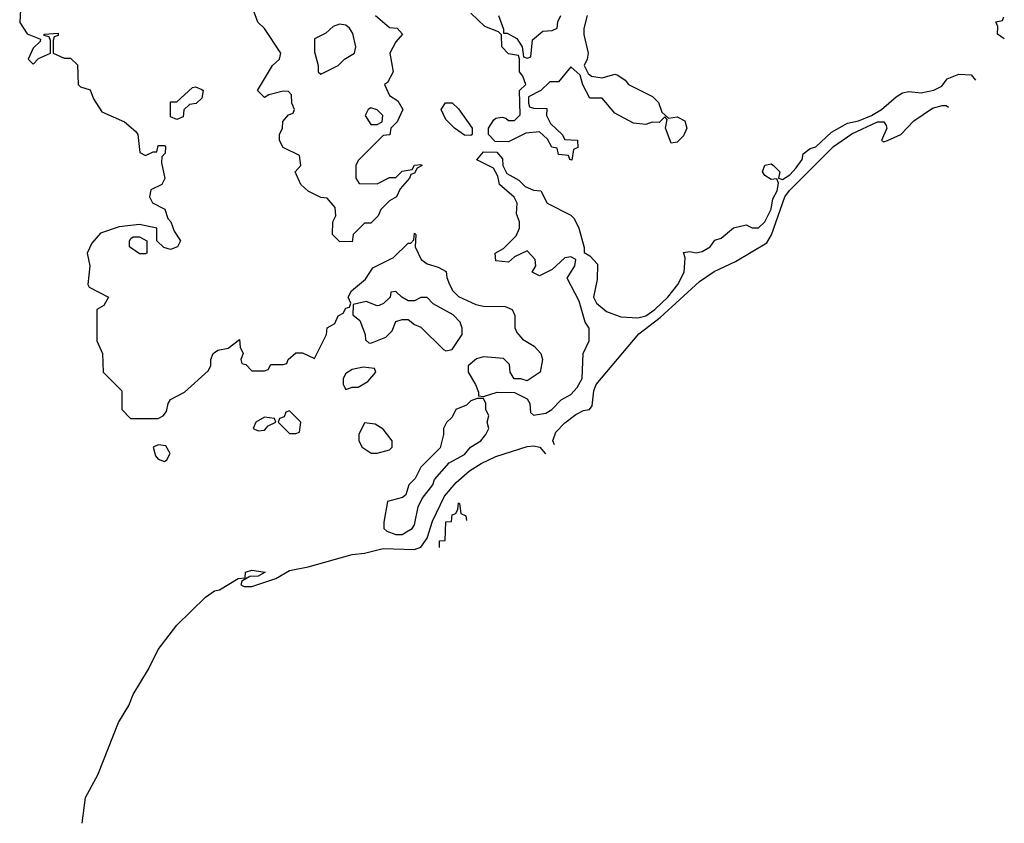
# Model space of a CAD drawing. Header units: inches. Extents: x 2601682 to 2755810, y 449311 to 584050.
# Tile 297 of 505: x 2696067 to 2699216, y 474267 to 476837. Entities that reach past the tile are written whole.
import ezdxf

# ---------------------------------------------------------------- set-up
doc = ezdxf.new("R2010")
doc.units = ezdxf.units.IN
doc.header["$MEASUREMENT"] = 0
doc.layers.add('C6497', color=7, linetype='Continuous')

msp = doc.modelspace()

# ---------------------------------------------------------------- linework, layer by layer
at = {"layer": 'C6497', "color": 2}
for points, elevation in [([(2696072, 476912), (2696067.3, 476827.3), (2696091, 476791), (2696134, 476774), (2696132.7, 476767.3), (2696110, 476746), (2696094, 476710), (2696110, 476694), (2696127.3, 476712.7), (2696166, 476730), (2696166, 476770), (2696162, 476782), (2696146, 476786), (2696146, 476790), (2696190, 476794), (2696190, 476786), (2696178, 476782), (2696174, 476770), (2696174, 476730), (2696210, 476714), (2696230, 476714), (2696252.7, 476692.7), (2696254, 476630), (2696262, 476622), (2696292.7, 476612.7), (2696303.6, 476583.6), (2696330, 476542), (2696402, 476510), (2696438.8, 476478.8), (2696444.7, 476470), (2696451.6, 476411.6), (2696470, 476402), (2696494, 476414), (2696506, 476414), (2696510, 476434), (2696530, 476434), (2696534, 476430), (2696532, 476410), (2696522, 476398), (2696521, 476379), (2696531.1, 476328.9), (2696522, 476310), (2696486.8, 476293.2), (2696482, 476270), (2696491.6, 476251.6), (2696531.3, 476231.3), (2696541, 476201), (2696550.9, 476190.9), (2696561, 476161), (2696582, 476130), (2696572, 476110), (2696550, 476102), (2696528.4, 476108.4), (2696506, 476130), (2696506, 476170), (2696450, 476182), (2696385.4, 476174.6), (2696326, 476154), (2696298, 476122), (2696282.8, 476090), (2696291.3, 476050), (2696284.7, 475990), (2696290, 475982), (2696351.3, 475950), (2696336.9, 475923.1), (2696314, 475910), (2696314, 475810), (2696332, 475770), (2696334, 475710), (2696394, 475650), (2696394, 475590), (2696422, 475562), (2696510, 475562), (2696526, 475570), (2696536.4, 475583.6), (2696542, 475610), (2696550, 475622), (2696594.6, 475645.4), (2696670, 475714), (2696678, 475730), (2696678, 475750), (2696686, 475770), (2696700.4, 475779.6), (2696734, 475786), (2696770, 475814), (2696772, 475790), (2696782, 475770), (2696774, 475750), (2696778, 475738), (2696790, 475734), (2696810, 475714), (2696850, 475714), (2696862, 475718), (2696870, 475734), (2696910, 475734), (2696922, 475738), (2696926, 475750), (2696950, 475772), (2696971.6, 475771.6), (2697010, 475754), (2697048, 475830), (2697050, 475852), (2697074.6, 475865.4), (2697086, 475890), (2697102, 475898), (2697110, 475914), (2697122, 475918), (2697126, 475930), (2697118, 475950), (2697128, 475970), (2697173.2, 476006.8), (2697196.4, 476043.6), (2697263.1, 476076.9), (2697310, 476122), (2697318, 476122), (2697327.3, 476132.7), (2697330, 476154), (2697334, 476150), (2697332, 476110), (2697351.3, 476070), (2697370, 476056), (2697405.4, 476045.4), (2697431.1, 476031.1), (2697432.7, 476012.7), (2697442, 475990), (2697452, 475970), (2697470, 475952), (2697526.4, 475926.4), (2697550, 475921), (2697619.8, 475919.8), (2697642, 475910), (2697650.9, 475890.9), (2697651.1, 475851.1), (2697656.9, 475836.9), (2697675.3, 475815.3), (2697712.8, 475792.8), (2697734, 475770), (2697738.8, 475750), (2697731.3, 475710), (2697690, 475682), (2697670, 475688.7), (2697648.7, 475688.7), (2697635.3, 475710), (2697634, 475734), (2697614, 475754), (2697550, 475759), (2697527.5, 475752.5), (2697501, 475730), (2697501, 475710), (2697524.7, 475670), (2697534, 475646), (2697534, 475634), (2697550, 475632), (2697594.6, 475645.4), (2697650, 475644.7), (2697690, 475624.7), (2697698.8, 475610), (2697701, 475581), (2697710, 475572), (2697750, 475578.8), (2697768.7, 475590), (2697799, 475621), (2697830, 475638.8), (2697850, 475661), (2697866, 475690), (2697869, 475770), (2697888.7, 475810), (2697888.7, 475850), (2697875.3, 475870), (2697856.4, 475936.4), (2697818, 476010), (2697842, 476050), (2697846, 476070), (2697830, 476078), (2697810, 476075.3), (2697770, 476038), (2697730, 476018), (2697706, 476030), (2697718, 476050), (2697715.3, 476070), (2697690, 476098), (2697650, 476078), (2697630, 476062), (2697590, 476066), (2697588, 476090), (2697614.6, 476105.4), (2697654.6, 476145.4), (2697666, 476170), (2697666, 476190), (2697656.4, 476216.4), (2697658, 476250), (2697648.9, 476268.9), (2697602, 476310), (2697596.4, 476336.4), (2697582, 476362), (2697529.1, 476389.1), (2697550, 476414), (2697592.7, 476412.7), (2697611.6, 476391.6), (2697612, 476370), (2697624.7, 476344.7), (2697663.6, 476323.6), (2697683.6, 476303.6), (2697710, 476292), (2697734, 476290), (2697754, 476250), (2697830, 476211.3), (2697840.7, 476200.7), (2697854.8, 476170), (2697872, 476108), (2697872, 476092), (2697890, 476082), (2697914.8, 476054.8), (2697914.4, 476005.6), (2697902, 475950), (2697911.3, 475930), (2697943.5, 475903.5), (2697990, 475886.8), (2698043.8, 475883.8), (2698070, 475890.4), (2698098, 475910), (2698139.6, 475950), (2698171.6, 475990), (2698192.3, 476030), (2698195.3, 476075.3), (2698190, 476092), (2698210, 476096), (2698230, 476091), (2698250, 476096), (2698275.3, 476110), (2698290, 476131.3), (2698310, 476138), (2698350, 476171), (2698390, 476181), (2698410, 476171.3), (2698430, 476171), (2698450, 476190.8), (2698470, 476231), (2698476, 476264), (2698489.5, 476290), (2698494, 476314), (2698488.4, 476328.4), (2698470, 476326), (2698450, 476339), (2698442.7, 476350), (2698450, 476371.3), (2698470, 476376), (2698478, 476370), (2698498, 476350), (2698494, 476330), (2698506, 476326), (2698530, 476340.7), (2698550, 476362.8), (2698569.2, 476390), (2698572.5, 476407.5), (2698595.1, 476424.9), (2698612.7, 476430), (2698662.8, 476477.2), (2698714, 476506), (2698750, 476513.4), (2698791.1, 476530), (2698823.6, 476550), (2698869.5, 476590.5), (2698890, 476602.8), (2698910, 476606.8), (2698950, 476602.8), (2698990, 476611), (2699015.5, 476624.5), (2699032.7, 476647.3), (2699070, 476662), (2699110, 476660.4), (2699123.8, 476643.8)], 6), ([(2697204.7, 476850), (2697250, 476811.3), (2697274, 476810), (2697291.3, 476790), (2697270, 476766), (2697251.3, 476730), (2697262, 476670), (2697243.6, 476636.4), (2697234, 476630), (2697250, 476594), (2697276.9, 476576.9), (2697292, 476550), (2697274, 476510), (2697254, 476490), (2697251.1, 476468.9), (2697230, 476466), (2697150, 476386), (2697142, 476370), (2697142, 476330), (2697152.7, 476312.7), (2697210, 476312), (2697250, 476332), (2697270, 476332), (2697290, 476352), (2697322, 476358), (2697330, 476372), (2697350, 476374), (2697354, 476370), (2697338, 476362), (2697330, 476346), (2697318, 476342), (2697314, 476330), (2697283.6, 476296.4), (2697272, 476270), (2697250, 476258), (2697222, 476230), (2697214, 476210), (2697190, 476186), (2697170, 476186), (2697134, 476150), (2697130, 476126), (2697090, 476128), (2697068, 476150), (2697068.7, 476190), (2697078, 476210), (2697076.4, 476236.4), (2697050, 476266), (2697030, 476268), (2696990, 476288), (2696966, 476310), (2696948, 476350), (2696966, 476370), (2696962, 476402), (2696910, 476428), (2696898, 476450), (2696898, 476470), (2696908, 476490), (2696908.4, 476511.6), (2696927.3, 476532.7), (2696942, 476538), (2696946, 476550), (2696938, 476570), (2696936.4, 476596.4), (2696927.3, 476607.3), (2696910, 476608), (2696863.6, 476596.4), (2696850, 476588), (2696828, 476610), (2696875.3, 476690), (2696898, 476710), (2696902, 476730), (2696850, 476808), (2696829.2, 476829.2), (2696812.3, 476872.3)], 6), ([(2697882, 476850), (2697871.1, 476808.9), (2697871.1, 476788.9), (2697884.7, 476730), (2697882, 476710), (2697872, 476690), (2697884.7, 476664.7), (2697896, 476656), (2697930, 476651), (2697970, 476662), (2697979.6, 476659.6), (2698003.6, 476643.6), (2698014, 476630), (2698091, 476591), (2698110, 476572), (2698120.7, 476540.7), (2698142, 476522), (2698170, 476526), (2698193.7, 476513.7), (2698200.7, 476490), (2698190, 476465.2), (2698170, 476445.2), (2698150, 476442), (2698132.7, 476490), (2698138, 476518), (2698130, 476526), (2698111.6, 476508.4), (2698090, 476508.7), (2698070, 476502), (2698030, 476506), (2697970, 476538), (2697930, 476586), (2697890, 476586), (2697868.4, 476628.4), (2697859, 476659), (2697830, 476686), (2697790, 476638), (2697762, 476638), (2697734, 476610), (2697694, 476590), (2697694, 476570), (2697698, 476558), (2697710, 476554), (2697752.7, 476552.7), (2697752, 476530), (2697764.7, 476504.7), (2697802, 476470), (2697810, 476454), (2697851.1, 476451.1), (2697851.6, 476428.4), (2697838, 476422), (2697832.7, 476387.3), (2697826, 476390), (2697822, 476402), (2697790, 476406), (2697786, 476426), (2697768.9, 476428.9), (2697754.6, 476454.6), (2697730, 476478), (2697686, 476474), (2697630, 476446), (2697587.3, 476447.3), (2697566, 476470), (2697566, 476490), (2697583.1, 476516.9), (2697590, 476522), (2697610, 476524.7), (2697622, 476522), (2697630, 476514), (2697650, 476514), (2697667.3, 476532.7), (2697666, 476610), (2697686, 476630), (2697676.4, 476656.4), (2697666, 476670), (2697666, 476710), (2697662, 476722), (2697630, 476728), (2697609.4, 476749.4), (2697608, 476788), (2697598, 476798), (2697554.6, 476814.6), (2697510, 476858)], 6), ([(2697598, 476850), (2697614, 476806), (2697614, 476794), (2697626, 476794), (2697656.9, 476776.9), (2697674, 476750), (2697678, 476718), (2697690, 476714), (2697702, 476718), (2697707.3, 476772.7), (2697740.4, 476799.6), (2697770, 476802), (2697786, 476810), (2697788, 476830), (2697798, 476850)], 6), ([(2699215.8, 476775.8), (2699194.5, 476790), (2699194.6, 476814.6), (2699188.7, 476830), (2699210, 476834), (2699214.6, 476845.4)], 6), ([(2697777.9, 475477.9), (2697771.7, 475490), (2697781.9, 475518.1), (2697810, 475547.8), (2697845.3, 475574.7), (2697870, 475587.4), (2697889.6, 475590.4), (2697897.6, 475602.4), (2697902.7, 475650), (2697911, 475670), (2698047.5, 475832.5), (2698115, 475885), (2698240.6, 475999.4), (2698288.5, 476031.5), (2698356.5, 476063.5), (2698456.2, 476123.8), (2698471.2, 476148.8), (2698513.8, 476270), (2698529.4, 476290.6), (2698670, 476431.2), (2698727.8, 476472.2), (2698810.2, 476510.2), (2698830.8, 476510), (2698838.3, 476498.3), (2698840.4, 476490), (2698822.8, 476450), (2698830, 476446), (2698842, 476450), (2698884.5, 476470), (2698926.3, 476513.7), (2698986.2, 476553.8), (2699017.5, 476562.5), (2699030, 476562.4), (2699037.2, 476557.2)], 2), ([(2696267.5, 474267.5), (2696277.6, 474350), (2696317.5, 474422.5), (2696383.6, 474590), (2696415.8, 474644.2), (2696430, 474678.8), (2696479.3, 474760.7), (2696510, 474822.8), (2696570, 474900.7), (2696661.2, 474990), (2696690, 475010.5), (2696706.6, 475013.4), (2696766, 475050), (2696788, 475052), (2696789, 475070), (2696810, 475077.3), (2696852, 475070), (2696830, 475058), (2696803.6, 475056.4), (2696778, 475042), (2696774, 475030), (2696784.7, 475024.7), (2696810, 475024.7), (2696886, 475050), (2696930, 475076), (2696990, 475087.4), (2697130, 475126.7), (2697170, 475131), (2697230, 475146.2), (2697330, 475142.6), (2697349.5, 475150), (2697370, 475179.3), (2697386.9, 475233.1), (2697426.2, 475313.8), (2697462.8, 475357.2), (2697506.1, 475393.9), (2697542.6, 475417.4), (2697590, 475439.7), (2697690, 475472.4), (2697710, 475474.6), (2697730.3, 475470.3), (2697749, 475449)], 2), ([(2697409.6, 475149.6), (2697410, 475171), (2697428, 475172), (2697430, 475231), (2697448, 475232), (2697450, 475254), (2697462, 475258), (2697468.4, 475271.6), (2697470, 475292), (2697474, 475290), (2697478, 475258), (2697494, 475250), (2697496, 475236)], -2)]:
    msp.add_lwpolyline(points, dxfattribs=dict(at, elevation=elevation))
at = {"layer": 'C6497', "color": 2, "elevation": 6}
for points in [[(2697090, 476822), (2697070, 476815.3), (2697046, 476794), (2697010, 476775.3), (2697010, 476734), (2697022, 476690), (2697022, 476670), (2697030, 476662), (2697086, 476690), (2697106, 476710), (2697138, 476730), (2697142, 476750), (2697132.1, 476792.1), (2697122, 476810), (2697110, 476819)], [(2696570, 476518), (2696550, 476526), (2696550, 476574), (2696570, 476574), (2696620.4, 476619.6), (2696630, 476622), (2696650, 476614), (2696654, 476610), (2696650, 476586), (2696631.3, 476568.7), (2696610, 476566), (2696592, 476548), (2696590, 476526)], [(2697190, 476555.3), (2697182, 476550), (2697172, 476530), (2697190, 476502), (2697210, 476502), (2697226, 476510), (2697228, 476530), (2697210, 476548)], [(2697510, 476466), (2697490, 476468), (2697458, 476490), (2697430, 476518), (2697415.3, 476550), (2697429.1, 476570.9), (2697450, 476571.3), (2697470, 476552), (2697514, 476490), (2697514, 476470)], [(2696450, 476088), (2696418, 476110), (2696418, 476130), (2696423.1, 476136.9), (2696430, 476142), (2696450, 476142), (2696474, 476130), (2696474, 476090), (2696470, 476088)], [(2697270, 475968), (2697254, 475966), (2697252, 475950), (2697231.1, 475928.9), (2697216.9, 475923.1), (2697210, 475922), (2697175.3, 475935.3), (2697134, 475926), (2697132.7, 475892.7), (2697155.3, 475875.3), (2697172, 475830), (2697172.7, 475812.7), (2697183.6, 475803.6), (2697190, 475802), (2697238, 475822), (2697258, 475842), (2697270, 475871.3), (2697290, 475878), (2697310, 475878), (2697330, 475862), (2697350, 475854), (2697422, 475782), (2697430, 475778), (2697450, 475782), (2697482, 475830), (2697482, 475850), (2697475.3, 475870), (2697453.6, 475893.6), (2697390, 475928), (2697370, 475948), (2697350, 475948), (2697330, 475938), (2697310, 475938), (2697289.1, 475949.1)], [(2697166, 475726), (2697130, 475718), (2697110, 475706), (2697102, 475690), (2697102, 475670), (2697110, 475654), (2697130, 475662), (2697150, 475662), (2697180.4, 475679.6), (2697206, 475710), (2697202, 475722)], [(2697550, 475626), (2697530, 475626), (2697510, 475618), (2697496, 475604), (2697462, 475590), (2697450, 475566), (2697431.6, 475548.4), (2697422, 475530), (2697422, 475510), (2697411.6, 475468.4), (2697350, 475406), (2697332, 475370), (2697312, 475350), (2697302, 475318), (2697291.1, 475308.9), (2697243.6, 475296.4), (2697231.3, 475230), (2697232, 475210), (2697241, 475201), (2697270, 475191.3), (2697290, 475191.3), (2697310, 475202.8), (2697322, 475210), (2697330, 475222), (2697341.2, 475278.8), (2697354, 475306), (2697388, 475350), (2697393.6, 475366.4), (2697440.2, 475419.8), (2697490, 475446.8), (2697508.7, 475470), (2697542, 475490), (2697558, 475510), (2697568, 475530), (2697562, 475550), (2697568, 475570), (2697558, 475590), (2697558, 475610)], [(2696930, 475586), (2696918, 475582), (2696912.7, 475567.3), (2696898, 475562), (2696894, 475550), (2696930, 475514), (2696950, 475514), (2696962, 475518), (2696966, 475550)], [(2696850, 475566), (2696822, 475550), (2696814, 475530), (2696830, 475522), (2696850, 475524.7), (2696862, 475538), (2696886, 475550), (2696882, 475562)], [(2697170, 475548), (2697151.3, 475510), (2697151.3, 475490), (2697162, 475470), (2697191.1, 475451.1), (2697210, 475451), (2697250, 475462), (2697258, 475470), (2697258, 475490), (2697230, 475528), (2697204, 475544)], [(2696510, 475478), (2696494, 475470), (2696502, 475442), (2696510, 475432), (2696530, 475424.7), (2696538, 475430), (2696548, 475450), (2696534.6, 475474.6)]]:
    msp.add_lwpolyline(points, close=True, dxfattribs=at)

doc.saveas('drawing.dxf')
